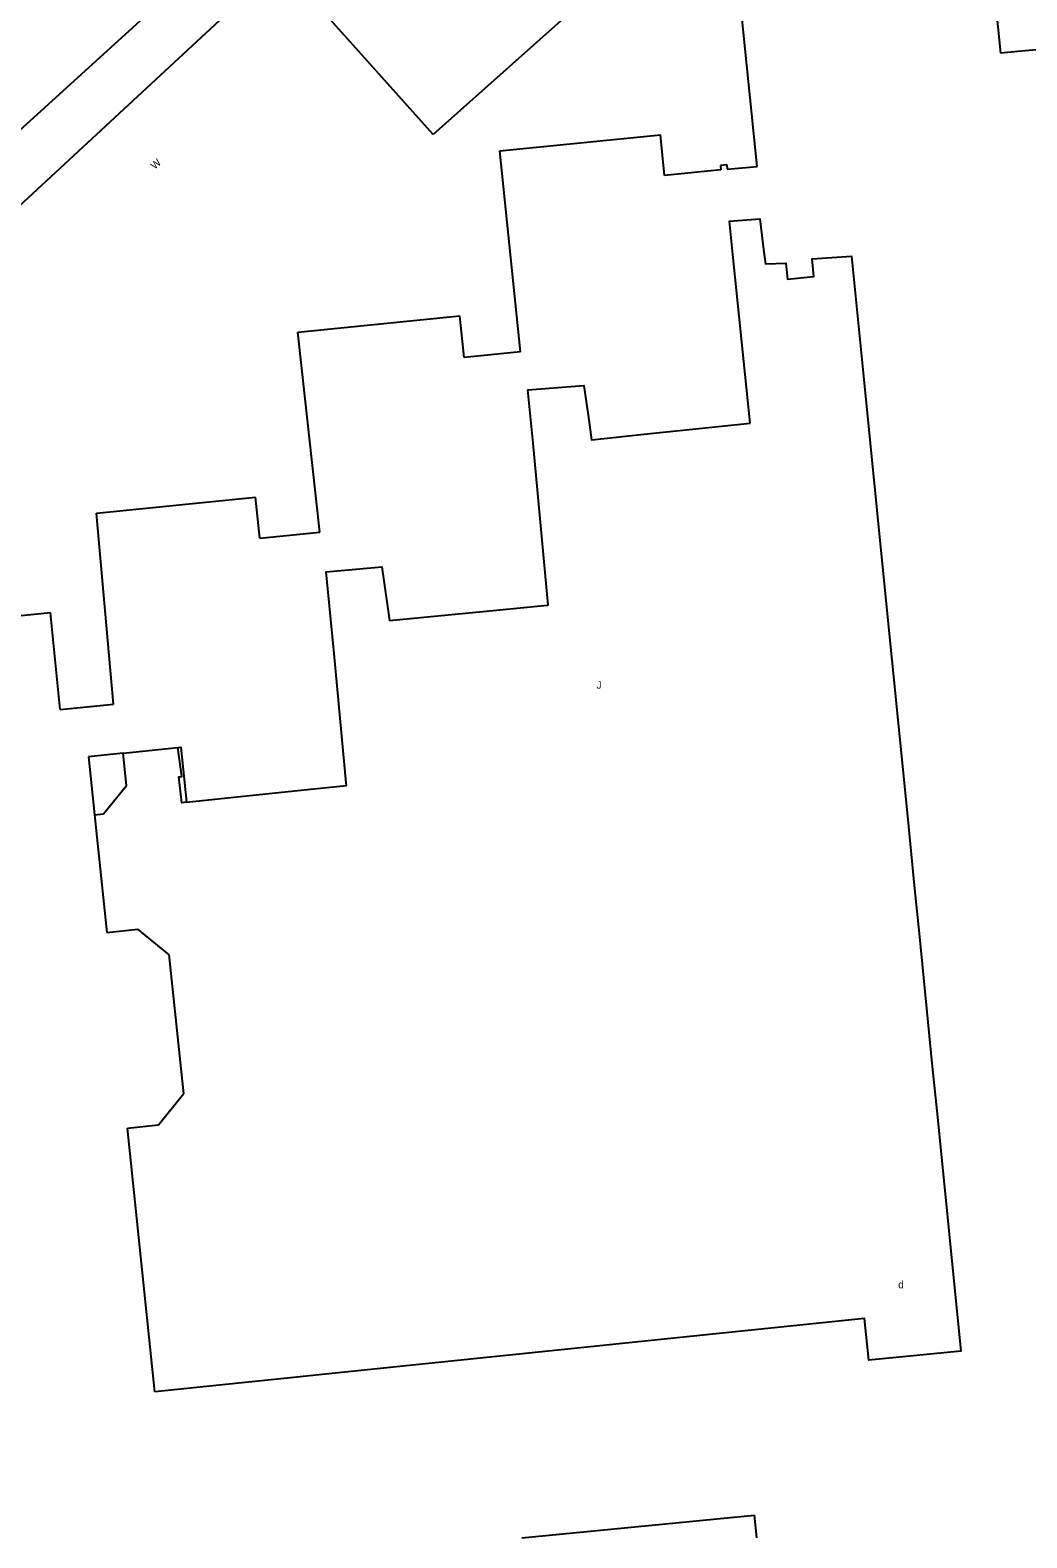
# Model space of a CAD drawing. Extents: x 134999 to 136502, y 457398 to 459002.
# Drawn here: x 136093.8 to 136160.8, y 457400 to 457501.4 of the extents above; entities that cross this region are included whole.
import ezdxf

# ---------------------------------------------------------------- set-up
doc = ezdxf.new("R2010")
doc.units = 0
for name, color, linetype in [('RI_DGTB_2', 7, 'Continuous'), ('RI_DGTB_29', 7, 'Continuous'), ('RI_DGTB_3', 7, 'Continuous'), ('RI_DGTB_30', 7, 'Continuous'), ('RI_DGTB_31', 7, 'Continuous'), ('RI_DGTB_4', 7, 'Continuous'), ('RI_DGTB_48', 7, 'Continuous'), ('RI_DGTB_54', 7, 'Continuous'), ('RI_DGTB_55', 7, 'Continuous'), ('RI_DGTB_6', 7, 'Continuous')]:
    doc.layers.add(name, color=color, linetype=linetype)

msp = doc.modelspace()

# ---------------------------------------------------------------- linework, layer by layer
at = {"layer": 'RI_DGTB_2'}
for p, q in [((136125.332, 457493.252), (136136.129, 457494.323)), ((136136.4, 457491.586), (136136.129, 457494.323)), ((136140.191, 457491.961), (136136.4, 457491.586)), ((136140.589, 457492.303), (136140.161, 457492.26)), ((136140.161, 457492.26), (136140.191, 457491.961)), ((136140.589, 457492.303), (136140.619, 457492.004)), ((136140.619, 457492.004), (136142.639, 457492.204)), ((136111.748, 457481.053), (136122.653, 457482.148)), ((136122.933, 457479.362), (136122.653, 457482.148)), ((136126.719, 457479.742), (136122.933, 457479.362)), ((136098.222, 457468.892), (136108.918, 457469.966)), ((136109.195, 457467.21), (136108.918, 457469.966)), ((136099.37, 457456.044), (136098.222, 457468.892)), ((136109.195, 457467.21), (136113.223, 457467.615)), ((136095.126, 457462.19), (136091.843, 457461.86)), ((136095.78, 457455.683), (136095.126, 457462.19)), ((136095.78, 457455.683), (136099.37, 457456.044)), ((136100.008, 457452.748), (136097.678, 457452.503)), ((136097.678, 457452.503), (136098.089, 457448.609)), ((136103.093, 457439.228), (136101.005, 457440.92)), ((136103.093, 457439.228), (136104.076, 457429.847))]:
    msp.add_line(p, q, dxfattribs=at)
for points in [[(136159.023, 457499.818), (136157.47, 457515.09), (136157.251, 457515.068)], [(136142.639, 457492.204), (136140.767, 457510.459)], [(136173.873, 457501.161), (136160.151, 457499.92)], [(136160.151, 457499.92), (136159.023, 457499.818)], [(136126.719, 457479.742), (136125.332, 457493.252)], [(136113.223, 457467.615), (136111.748, 457481.053)]]:
    msp.add_lwpolyline(points, dxfattribs=at)
at = {"layer": 'RI_DGTB_3'}
for p, q in [((136100.231, 457450.579), (136100.008, 457452.748)), ((136098.682, 457448.67), (136100.231, 457450.579)), ((136098.089, 457448.609), (136098.682, 457448.67)), ((136098.089, 457448.609), (136098.916, 457440.702)), ((136098.916, 457440.702), (136101.005, 457440.92)), ((136102.384, 457427.759), (136104.076, 457429.847)), ((136100.295, 457427.541), (136102.384, 457427.759)), ((136102.15, 457409.818), (136100.295, 457427.541))]:
    msp.add_line(p, q, dxfattribs=at)
at = {"layer": 'RI_DGTB_4'}
for p, q in [((136142.169, 457474.945), (136140.996, 457486.276)), ((136149.758, 457478.329), (136151.151, 457464.357)), ((136135.437, 457474.233), (136138.291, 457474.535)), ((136138.291, 457474.535), (136142.169, 457474.945)), ((136131.723, 457473.84), (136135.437, 457474.233)), ((136151.151, 457464.357), (136152.73, 457448.517)), ((136120.005, 457461.88), (136124.185, 457462.287)), ((136124.185, 457462.287), (136128.533, 457462.71)), ((136115.011, 457450.768), (136114.186, 457459.456)), ((136100.008, 457452.748), (136103.684, 457453.126)), ((136106.61, 457449.708), (136112.824, 457450.348)), ((136104.266, 457449.466), (136106.61, 457449.708)), ((136152.73, 457448.517), (136153.217, 457443.634)), ((136153.217, 457443.634), (136153.517, 457440.62)), ((136153.517, 457440.62), (136154.408, 457431.689)), ((136154.408, 457431.689), (136154.749, 457428.272)), ((136113.623, 457411.005), (136111.261, 457410.761)), ((136142.602, 457400), (136142.46, 457401.514))]:
    msp.add_line(p, q, dxfattribs=at)
for points in [[(136140.996, 457486.276), (136140.765, 457488.512), (136142.81, 457488.677), (136143.087, 457486.441)], [(136143.087, 457486.441), (136143.185, 457485.648), (136144.562, 457485.686), (136144.67, 457484.627), (136146.448, 457484.799), (136146.321, 457485.983), (136148.976, 457486.174), (136149.758, 457478.329)], [(136127.565, 457473.595), (136127.227, 457477.176), (136130.974, 457477.473), (136131.308, 457475.159)], [(136131.308, 457475.159), (136131.501, 457473.817), (136131.723, 457473.84)], [(136128.533, 457462.71), (136128.592, 457462.716), (136127.565, 457473.595)], [(136114.186, 457459.456), (136113.664, 457464.952), (136117.391, 457465.288), (136117.912, 457461.676), (136120.005, 457461.88)], [(136103.684, 457453.126), (136103.887, 457453.147), (136104.266, 457449.466)], [(136112.824, 457450.348), (136115.029, 457450.575), (136115.011, 457450.768)], [(136154.749, 457428.272), (136156.316, 457412.558), (136150.15, 457411.954), (136149.839, 457414.754), (136113.623, 457411.005)], [(136111.261, 457410.761), (136102.15, 457409.818)], [(136126.817, 457400), (136142.46, 457401.514)]]:
    msp.add_lwpolyline(points, dxfattribs=at)
at = {"layer": 'RI_DGTB_48'}
msp.add_lwpolyline([(136153.604, 457545.701), (136075.231, 457473.057), (136050.685, 457449.844)], dxfattribs=at)
at = {"layer": 'RI_DGTB_54'}
msp.add_lwpolyline([(136161.725, 457556.948), (136154.02, 457550.03), (136147.81, 457544.43), (136040.89, 457447.21), (136022.964, 457431.301)], dxfattribs=at)
at = {"layer": 'RI_DGTB_55'}
msp.add_lwpolyline([(136104.266, 457449.466), (136103.961, 457449.409), (136103.758, 457451.158), (136103.955, 457451.183), (136103.684, 457453.126)], dxfattribs=at)
at = {"layer": 'RI_DGTB_6'}
for p, q in [((136154.872, 457524.712), (136120.852, 457494.352)), ((136120.852, 457494.352), (136112.786, 457503.347))]:
    msp.add_line(p, q, dxfattribs=at)

# ---------------------------------------------------------------- texts
at = {"layer": 'RI_DGTB_29'}
msp.add_text('d', height=0.5, dxfattribs=at).set_placement((136152.12, 457416.778))
at = {"layer": 'RI_DGTB_30'}
msp.add_text('W', height=0.499, rotation=42.19011, dxfattribs=at).set_placement((136102.142, 457491.967))
at = {"layer": 'RI_DGTB_31'}
msp.add_text('J', height=0.5, dxfattribs=at).set_placement((136131.836, 457457.092))

doc.saveas('drawing.dxf')
